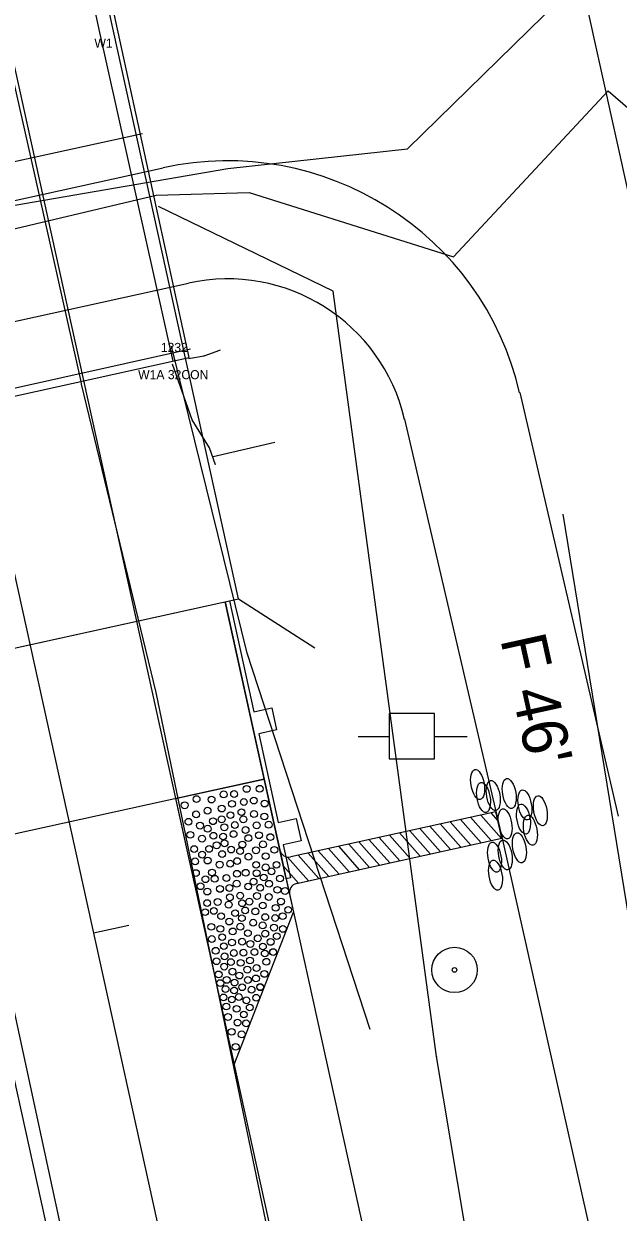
# Model space of a CAD drawing. Extents: x 2519952 to 2531965, y 848341 to 887632.
# Drawn here: x 2529618.1 to 2529683.5, y 858585.6 to 858716.5 of the extents above; entities that cross this region are included whole.
import ezdxf

# ---------------------------------------------------------------- set-up
doc = ezdxf.new("R2010")
doc.units = 0
for name, color, linetype in [('RD_EV_JW', 7, 'Continuous'), ('RD_EX_BldgApp', 7, 'Continuous'), ('RD_EX_BldgApp_txCode', 7, 'Continuous'), ('RD_EX_Bridge', 7, 'Continuous'), ('RD_EX_Conc', 7, 'Continuous'), ('RD_EX_DR_Pipe', 7, 'Continuous'), ('RD_EX_DV_Prop', 7, 'Continuous'), ('RD_EX_DV_PropPin', 7, 'Continuous'), ('RD_EX_GuardRail', 7, 'Continuous'), ('RD_EX_H2O', 7, 'Continuous'), ('RD_EX_Misc', 7, 'Continuous'), ('RD_EX_Road', 7, 'Continuous'), ('RD_EX_RW', 7, 'Continuous'), ('RD_EX_UT', 7, 'Continuous'), ('RD_EX_VEG', 7, 'Continuous'), ('RD_HC_Cl', 7, 'Continuous'), ('RD_HC_Data_Tic', 7, 'Continuous'), ('RD_PD_Bridge', 7, 'Continuous'), ('RD_PD_CstnLmt', 7, 'Continuous'), ('RD_PD_DR_ErosCtrl', 7, 'Continuous'), ('RD_PD_Final_TrvlWay', 7, 'Continuous'), ('RD_PD_GR', 7, 'Continuous'), ('RD_PD_PaveShd', 7, 'Continuous'), ('RD_PD_TX_CstnLmt', 7, 'Continuous'), ('RD_SMD_Locator', 7, 'Continuous')]:
    doc.layers.add(name, color=color, linetype=linetype)

# ---------------------------------------------------------------- blocks, each defined once
blk = doc.blocks.new('TBC1')
at = {"layer": 'RD_PD_GR'}
blk.add_lwpolyline([(12.5, 2.5), (15, 2.5), (15, 0.49), (25, 0.49), (25, 2.5), (27.5, 2.5), (27.5, 0.49), (31.25, 0.49), (31.25, 0), (0, 0), (0, 0.49), (12.5, 0.49)], close=True, dxfattribs=at)

msp = doc.modelspace()

# ---------------------------------------------------------------- linework, layer by layer
at = {"layer": 'RD_EV_JW'}
msp.add_lwpolyline([(2529759.98, 858142.03), (2529725.53, 858301.53), (2529703.12, 858406.98), (2529679.05, 858510.31), (2529663.54, 858602.79), (2529652.18, 858687.08), (2529632.94, 858696.42)], dxfattribs=at)
at = {"layer": 'RD_EX_BldgApp'}
msp.add_lwpolyline([(2529634.56, 858679.39), (2529626.44, 858715.91), (2529618.43, 858753.45)], dxfattribs=at)
at = {"layer": 'RD_EX_Bridge'}
for points in [[(2529590.02, 858669.55), (2529636.31, 858679.78), (2529620.18, 858753.84), (2529573.26, 858743.39), (2529590.02, 858669.55)], [(2529636.26, 858679.68), (2529637.96, 858679.95), (2529639.72, 858680.6)]]:
    msp.add_lwpolyline(points, dxfattribs=at)
at = {"layer": 'RD_EX_Conc'}
msp.add_lwpolyline([(2529639.24, 858667.96), (2529638.57, 858669.83), (2529636.65, 858672.9), (2529634.48, 858679.05)], dxfattribs=at)
at = {"layer": 'RD_EX_DR_Pipe'}
msp.add_line((2529638.96, 858668.87), (2529645.74, 858670.44), dxfattribs=at)
at = {"layer": 'RD_EX_DV_Prop'}
msp.add_line((2529645.27, 858876.67), (2529709.78, 858583.69), dxfattribs=at)
at = {"layer": 'RD_EX_DV_PropPin'}
for radius in [2.5, 0.25]:
    msp.add_circle((2529665.53, 858612.31), radius, dxfattribs=at)
at = {"layer": 'RD_EX_GuardRail'}
msp.add_lwpolyline([(2529656.23, 858605.76), (2529642.72, 858647.21), (2529634.39, 858681.03)], dxfattribs=at)
at = {"layer": 'RD_EX_H2O'}
for points in [[(2529397.93, 858358.29), (2529413.23, 858448.93), (2529442.7, 858493.7), (2529438.88, 858520.23), (2529401.7, 858547.38), (2529416.06, 858566.07), (2529448.17, 858589.63), (2529494.28, 858629), (2529559.84, 858668.84), (2529584.49, 858690.94), (2529640.59, 858700.61), (2529640.59, 858700.61), (2529660.35, 858702.78), (2529705.37, 858746.88)], [(2529642.94, 858697.94), (2529665.42, 858690.87), (2529682.44, 858709.14), (2529705.56, 858689.19), (2529742.91, 858690.73), (2529781.47, 858701.45), (2529793.29, 858675.32)], [(2529607.85, 858533.07), (2529578.79, 858643.5), (2529571.38, 858654.67), (2529585.59, 858686.5), (2529632.68, 858697.65), (2529642.94, 858697.94)]]:
    msp.add_lwpolyline(points, dxfattribs=at)
at = {"layer": 'RD_EX_Misc'}
for p, q in [((2529631.2, 858704.42), (2529584.32, 858694.17)), ((2529589.55, 858670.26), (2529636.46, 858680.73))]:
    msp.add_line(p, q, dxfattribs=at)
at = {"layer": 'RD_EX_Road'}
for p, q in [((2529618.91, 858701.89), (2529613.42, 858726.09)), ((2529624.43, 858677.14), (2529618.91, 858701.89)), ((2529624.49, 858676.83), (2529624.43, 858677.14)), ((2529632.7, 858642.87), (2529624.49, 858676.83)), ((2529653.09, 858544.41), (2529632.7, 858642.87)), ((2529632.11, 858538.25), (2529610.58, 858637.85))]:
    msp.add_line(p, q, dxfattribs=at)
at = {"layer": 'RD_EX_RW'}
msp.add_line((2529645.27, 858876.67), (2529709.78, 858583.69), dxfattribs=at)
at = {"layer": 'RD_EX_UT'}
for p, q in [((2529663.34, 858640.57), (2529658.34, 858640.57)), ((2529658.34, 858640.57), (2529658.34, 858635.57)), ((2529663.34, 858635.57), (2529663.34, 858640.57)), ((2529654.91, 858638.01), (2529658.38, 858638.01)), ((2529663.27, 858638.01), (2529666.91, 858638.01)), ((2529658.34, 858635.57), (2529663.34, 858635.57))]:
    msp.add_line(p, q, dxfattribs=at)
at = {"layer": 'RD_EX_VEG'}
msp.add_lwpolyline([(2529813.86, 858167.91), (2529781.28, 858151.01), (2529740.05, 858363.4), (2529695.45, 858552.11), (2529677.48, 858662.51)], dxfattribs=at)
at = {"layer": 'RD_HC_Cl'}
msp.add_line((2529456.28, 859386.15), (2530012.88, 856858.51), dxfattribs=at)
at = {"layer": 'RD_HC_Data_Tic'}
msp.add_line((2529625.79, 858616.39), (2529629.69, 858617.25), dxfattribs=at)
at = {"layer": 'RD_PD_Bridge'}
for p, q in [((2529595.85, 858643.08), (2529641.75, 858653.18)), ((2529640.28, 858652.86), (2529644.58, 858633.33)), ((2529641.75, 858653.18), (2529650.17, 858647.8)), ((2529644.58, 858633.33), (2529601.61, 858623.87))]:
    msp.add_line(p, q, dxfattribs=at)
for points in [[(2529641.75, 858653.18), (2529613.79, 858780.14)], [(2529595.85, 858643.08), (2529641.75, 858653.18)]]:
    msp.add_lwpolyline(points, dxfattribs=at)
at = {"layer": 'RD_PD_CstnLmt'}
for p, q in [((2529660.04, 858672.97), (2529670.87, 858626.32)), ((2529670.87, 858626.32), (2529692.72, 858528.73))]:
    msp.add_line(p, q, dxfattribs=at)
msp.add_lwpolyline([(2529585.71, 858676.84), (2529636.25, 858687.97)], dxfattribs=at)
msp.add_arc((2529640.55, 858668.44), 20, 13.0724, 102.4185, dxfattribs=at)
at = {"layer": 'RD_PD_DR_ErosCtrl'}
msp.add_line((2529672.7, 858675.91), (2529683.53, 858629.26), dxfattribs=at)
msp.add_lwpolyline([(2529582.92, 858689.54), (2529633.46, 858700.67)], dxfattribs=at)
msp.add_arc((2529640.55, 858668.44), 33, 13.0724, 102.4185, dxfattribs=at)
at = {"layer": 'RD_PD_Final_TrvlWay'}
for p, q in [((2529556.86, 858985.2), (2529831.05, 857740.03)), ((2529533.42, 858980.03), (2529807.61, 857734.87))]:
    msp.add_line(p, q, dxfattribs=at)
at = {"layer": 'RD_PD_GR'}
msp.add_line((2529647, 858622.34), (2529805.6, 857902.1), dxfattribs=at)
at = {"layer": 'RD_PD_PaveShd'}
for p, q in [((2529634.82, 858631.18), (2529644.58, 858633.33)), ((2529644.58, 858633.33), (2529646.52, 858624.54)), ((2529634.82, 858631.18), (2529641.27, 858601.88)), ((2529670.07, 858629.74), (2529647.5, 858624.76)), ((2529668.42, 858629.37), (2529670.69, 858626.8)), ((2529668.42, 858629.37), (2529670.69, 858626.8)), ((2529669.53, 858629.62), (2529670.3, 858628.75)), ((2529670.75, 858626.82), (2529670.07, 858629.74)), ((2529662.83, 858628.14), (2529665.1, 858625.57)), ((2529662.83, 858628.14), (2529665.1, 858625.57)), ((2529663.95, 858628.39), (2529666.22, 858625.82)), ((2529663.95, 858628.39), (2529666.22, 858625.82)), ((2529665.06, 858628.63), (2529667.34, 858626.06)), ((2529665.06, 858628.63), (2529667.34, 858626.06)), ((2529666.18, 858628.88), (2529668.46, 858626.31)), ((2529666.18, 858628.88), (2529668.46, 858626.31)), ((2529667.3, 858629.13), (2529669.57, 858626.56)), ((2529667.3, 858629.13), (2529669.57, 858626.56)), ((2529648.14, 858621.83), (2529670.75, 858626.82)), ((2529656.13, 858626.66), (2529658.4, 858624.09)), ((2529656.13, 858626.66), (2529658.4, 858624.09)), ((2529657.25, 858626.91), (2529659.52, 858624.34)), ((2529657.25, 858626.91), (2529659.52, 858624.34)), ((2529658.36, 858627.15), (2529660.64, 858624.58)), ((2529658.36, 858627.15), (2529660.64, 858624.58)), ((2529659.48, 858627.4), (2529661.75, 858624.83)), ((2529659.48, 858627.4), (2529661.75, 858624.83)), ((2529660.6, 858627.65), (2529662.87, 858625.08)), ((2529660.6, 858627.65), (2529662.87, 858625.08)), ((2529661.71, 858627.89), (2529663.71, 858625.64)), ((2529661.71, 858627.89), (2529663.99, 858625.32)), ((2529650.54, 858625.43), (2529652.82, 858622.86)), ((2529650.54, 858625.43), (2529652.82, 858622.86)), ((2529651.66, 858625.68), (2529653.93, 858623.1)), ((2529652.78, 858625.92), (2529655.05, 858623.35)), ((2529652.78, 858625.92), (2529655.05, 858623.35)), ((2529653.89, 858626.17), (2529656.17, 858623.6)), ((2529653.89, 858626.17), (2529656.17, 858623.6)), ((2529655.01, 858626.41), (2529657.28, 858623.84)), ((2529655.01, 858626.41), (2529657.28, 858623.84)), ((2529646.52, 858624.54), (2529647.16, 858621.61)), ((2529647.15, 858624.74), (2529649.47, 858622.12)), ((2529648.31, 858624.94), (2529650.58, 858622.37)), ((2529648.31, 858624.94), (2529650.58, 858622.37)), ((2529649.43, 858625.18), (2529651.7, 858622.61)), ((2529649.43, 858625.18), (2529651.7, 858622.61)), ((2529646.7, 858623.74), (2529648.35, 858621.87)), ((2529647.16, 858621.61), (2529647.81, 858618.68)), ((2529641.27, 858601.88), (2529647.81, 858618.68))]:
    msp.add_line(p, q, dxfattribs=at)
for centre in [(2529640.12, 858631.65), (2529640.12, 858631.65), (2529641.27, 858631.69), (2529641.27, 858631.69), (2529642.65, 858632.25), (2529642.65, 858632.25), (2529644.09, 858632.27), (2529644.09, 858632.27), (2529644.09, 858632.27), (2529635.83, 858630.45), (2529635.83, 858630.45), (2529637.14, 858631.13), (2529637.14, 858631.13), (2529638.79, 858631.08), (2529638.79, 858631.08), (2529641.04, 858630.61), (2529641.04, 858630.61), (2529642.34, 858630.81), (2529642.34, 858630.81), (2529643.44, 858630.97), (2529643.44, 858630.97), (2529644.63, 858630.64), (2529644.63, 858630.64), (2529637.09, 858629.45), (2529637.09, 858629.45), (2529638.35, 858629.85), (2529638.35, 858629.85), (2529639.9, 858628.9), (2529639.9, 858628.9), (2529639.91, 858630.09), (2529639.91, 858630.09), (2529640.87, 858629.36), (2529640.87, 858629.36), (2529642.08, 858629.69), (2529642.08, 858629.69), (2529642.28, 858628.9), (2529642.28, 858628.9), (2529643.46, 858629.48), (2529643.46, 858629.48), (2529644.6, 858629.21), (2529644.6, 858629.21), (2529636.25, 858628.63), (2529636.25, 858628.63), (2529637.52, 858628.21), (2529637.52, 858628.21), (2529638.37, 858627.87), (2529638.37, 858627.87), (2529638.95, 858628.69), (2529638.95, 858628.69), (2529640.2, 858628.02), (2529640.2, 858628.02), (2529641.35, 858628.27), (2529641.35, 858628.27), (2529642.53, 858627.72), (2529642.53, 858627.72), (2529643.76, 858628.24), (2529643.76, 858628.24), (2529645.08, 858628.31), (2529645.08, 858628.31), (2529636.45, 858627.19), (2529636.45, 858627.19), (2529637.74, 858626.77), (2529637.74, 858626.77), (2529639, 858627.09), (2529639, 858627.09), (2529640.06, 858627.01), (2529641.21, 858627.27), (2529641.21, 858627.27), (2529642.84, 858626.83), (2529642.84, 858626.83), (2529644.01, 858627.15), (2529644.01, 858627.15), (2529645.26, 858626.94), (2529645.26, 858626.94), (2529636.88, 858625.62), (2529636.88, 858625.62), (2529637.75, 858625.01), (2529637.75, 858625.01), (2529638.52, 858625.64), (2529638.52, 858625.64), (2529639.36, 858626.04), (2529639.36, 858626.04), (2529639.95, 858625.07), (2529639.95, 858625.07), (2529640.22, 858626.26), (2529640.22, 858626.26), (2529640.95, 858625.57), (2529640.95, 858625.57), (2529641.93, 858625.4), (2529641.93, 858625.4), (2529642.18, 858626.12), (2529642.18, 858626.12), (2529643.68, 858625.49), (2529643.68, 858625.49), (2529644.45, 858626.14), (2529644.45, 858626.14), (2529645.7, 858625.54), (2529645.7, 858625.54), (2529636.98, 858624.27), (2529636.98, 858624.27), (2529638.36, 858624.36), (2529638.36, 858624.36), (2529639.68, 858623.91), (2529639.68, 858623.91), (2529640.84, 858624.01), (2529640.84, 858624.01), (2529641.61, 858624.3), (2529641.61, 858624.3), (2529642.85, 858624.78), (2529642.85, 858624.78), (2529643.7, 858623.89), (2529643.7, 858623.89), (2529644.74, 858624.84), (2529644.74, 858624.84), (2529645.94, 858623.89), (2529645.94, 858623.89), (2529637.07, 858622.98), (2529637.07, 858622.98), (2529638.84, 858623.04), (2529638.84, 858623.04), (2529640.43, 858622.43), (2529640.43, 858622.43), (2529641.59, 858622.9), (2529641.59, 858622.9), (2529642.55, 858623.01), (2529642.55, 858623.01), (2529643.75, 858622.96), (2529643.75, 858622.96), (2529644.54, 858622.49), (2529644.54, 858622.49), (2529644.74, 858623.61), (2529644.74, 858623.61), (2529645.39, 858623.17), (2529645.39, 858623.17), (2529646.33, 858622.38), (2529646.33, 858622.38), (2529637.58, 858621.53), (2529638.12, 858622.3), (2529638.12, 858622.3), (2529639.14, 858622.35), (2529639.14, 858622.35), (2529639.72, 858621.24), (2529639.72, 858621.24), (2529640.76, 858621.34), (2529640.76, 858621.34), (2529641.55, 858621.81), (2529641.55, 858621.81), (2529642.82, 858621.5), (2529642.82, 858621.5), (2529643.41, 858622.03), (2529643.41, 858622.03), (2529644.14, 858621.36), (2529644.14, 858621.36), (2529645.12, 858621.8), (2529645.12, 858621.8), (2529646.03, 858621.13), (2529646.03, 858621.13), (2529638.32, 858620.94), (2529638.32, 858620.94), (2529639.46, 858619.8), (2529639.46, 858619.8), (2529640.81, 858620.31), (2529640.81, 858620.31), (2529641.94, 858620.49), (2529641.94, 858620.49), (2529642.95, 858619.83), (2529642.95, 858619.83), (2529643.79, 858620.46), (2529643.79, 858620.46), (2529645.09, 858620.35), (2529645.09, 858620.35), (2529646.43, 858619.84), (2529646.43, 858619.84), (2529646.88, 858621.01), (2529646.88, 858621.01), (2529638.08, 858618.67), (2529638.08, 858618.67), (2529638.31, 858619.67), (2529638.31, 858619.67), (2529639.04, 858618.81), (2529639.04, 858618.81), (2529640.68, 858619.5), (2529640.68, 858619.5), (2529641.38, 858618.56), (2529641.38, 858618.56), (2529642.15, 858619.66), (2529642.15, 858619.66), (2529642.49, 858618.86), (2529642.49, 858618.86), (2529643.61, 858618.75), (2529643.61, 858618.75), (2529644.43, 858619.41), (2529644.43, 858619.41), (2529645.85, 858619.15), (2529645.85, 858619.15), (2529647.22, 858618.93), (2529647.22, 858618.93), (2529647.22, 858618.93), (2529639.84, 858618.23), (2529639.84, 858618.23), (2529640.74, 858617.64), (2529640.74, 858617.64), (2529642.13, 858618.01), (2529642.13, 858618.01), (2529643.37, 858617.51), (2529643.37, 858617.51), (2529644.42, 858617.22), (2529644.42, 858617.22), (2529644.7, 858618.13), (2529644.7, 858618.13), (2529645.79, 858618.03), (2529645.79, 858618.03), (2529646.61, 858618.23), (2529646.61, 858618.23), (2529638.76, 858617.06), (2529638.76, 858617.06), (2529639.75, 858616.84), (2529639.75, 858616.84), (2529639.96, 858615.92), (2529639.96, 858615.92), (2529641.12, 858616.55), (2529641.12, 858616.55), (2529641.96, 858617.07), (2529641.96, 858617.07), (2529642.79, 858616.36), (2529642.79, 858616.36), (2529644.7, 858616.3), (2529644.7, 858616.3), (2529645.66, 858616.97), (2529645.66, 858616.97), (2529645.97, 858616.03), (2529645.97, 858616.03), (2529646.64, 858616.83), (2529646.64, 858616.83), (2529638.82, 858615.71), (2529638.82, 858615.71), (2529640.14, 858614.93), (2529640.14, 858614.93), (2529641.04, 858615.33), (2529641.04, 858615.33), (2529642.15, 858615.42), (2529642.15, 858615.42), (2529643.06, 858615.17), (2529643.06, 858615.17), (2529643.88, 858615.79), (2529643.88, 858615.79), (2529644.44, 858614.89), (2529644.44, 858614.89), (2529645.29, 858615.4), (2529645.29, 858615.4), (2529639.25, 858614.42), (2529639.25, 858614.42), (2529639.34, 858613.27), (2529639.34, 858613.27), (2529640.22, 858613.8), (2529640.22, 858613.8), (2529641.24, 858614.17), (2529641.24, 858614.17), (2529642.3, 858614.21), (2529642.3, 858614.21), (2529643.02, 858613.35), (2529643.02, 858613.35), (2529643.51, 858614.27), (2529643.51, 858614.27), (2529644.65, 858614.12), (2529644.65, 858614.12), (2529644.82, 858613.21), (2529644.82, 858613.21), (2529645.56, 858614.27), (2529645.57, 858614.28), (2529640.18, 858612.67), (2529640.18, 858612.67), (2529640.92, 858613.17), (2529640.92, 858613.17), (2529641.09, 858612.12), (2529641.09, 858612.12), (2529641.99, 858613.09), (2529641.99, 858613.09), (2529642.73, 858612.34), (2529642.73, 858612.34), (2529643.74, 858612.52), (2529643.74, 858612.52), (2529639.57, 858611.81), (2529639.57, 858611.81), (2529639.75, 858610.86), (2529639.75, 858610.86), (2529640.46, 858611.21), (2529640.46, 858611.21), (2529641.32, 858610.92), (2529641.32, 858610.92), (2529641.85, 858611.69), (2529641.85, 858611.69), (2529642.79, 858611.2), (2529642.79, 858611.2), (2529643.68, 858611.37), (2529643.68, 858611.37), (2529644.6, 858611.87), (2529644.6, 858611.87), (2529640.1, 858609.28), (2529640.1, 858609.28), (2529640.33, 858610.2), (2529640.33, 858610.2), (2529641.27, 858610.04), (2529641.27, 858610.04), (2529641.79, 858609.32), (2529641.79, 858609.32), (2529642.16, 858610.4), (2529642.16, 858610.4), (2529643.19, 858610.13), (2529643.19, 858610.13), (2529644.14, 858610.4), (2529644.15, 858610.44), (2529640.41, 858608.28), (2529640.41, 858608.28), (2529641.02, 858609.05), (2529641.02, 858609.05), (2529641.55, 858608.02), (2529641.55, 858608.02), (2529642.63, 858608.96), (2529642.63, 858608.96), (2529643, 858608.17), (2529643.71, 858609.24), (2529643.71, 858609.24), (2529640.6, 858607.13), (2529640.6, 858607.13), (2529642.34, 858607.4), (2529642.34, 858607.4), (2529641.01, 858605.49), (2529641.01, 858605.49), (2529641.65, 858606.51), (2529641.65, 858606.51), (2529642.59, 858606.42), (2529642.59, 858606.42), (2529642.11, 858605.21), (2529642.11, 858605.21), (2529641.44, 858603.84)]:
    msp.add_circle(centre, 0.375, dxfattribs=at)
for centre, start, end in [((2529647.28, 858625.73), 192.4185, 282.4481), ((2529648.36, 858620.85), 102.4481, 192.4185)]:
    msp.add_arc(centre, 1, start, end, dxfattribs=at)
for centre in [(2529668.07, 858632.74), (2529668.07, 858632.74), (2529669.79, 858631.52), (2529669.79, 858631.52), (2529671.55, 858631.75), (2529671.55, 858631.75), (2529668.72, 858631.31), (2529668.72, 858631.31), (2529673.27, 858630.49), (2529673.27, 858630.49), (2529673.12, 858628.93), (2529673.12, 858628.93), (2529674.97, 858629.85), (2529674.97, 858629.85), (2529671.1, 858628.4), (2529671.1, 858628.4), (2529673.88, 858627.7), (2529673.88, 858627.7), (2529671.11, 858624.98), (2529671.11, 858624.98), (2529672.67, 858625.76), (2529672.67, 858625.76), (2529669.93, 858624.73), (2529670.04, 858622.75)]:
    msp.add_ellipse(centre, major_axis=(0.29, -1.65), ratio=0.429445, dxfattribs=at)
at = {"layer": 'RD_SMD_Locator'}
for centre in [(2529626.44, 858715.91), (2529682.44, 858709.14), (2529631.2, 858704.42), (2529660.35, 858702.78), (2529618.91, 858701.89), (2529640.59, 858700.61), (2529640.59, 858700.61), (2529632.68, 858697.65), (2529642.94, 858697.94), (2529642.94, 858697.94), (2529632.94, 858696.42), (2529665.42, 858690.87), (2529652.18, 858687.08), (2529634.39, 858681.03), (2529636.46, 858680.73), (2529639.72, 858680.6), (2529634.48, 858679.05), (2529634.56, 858679.39), (2529636.26, 858679.68), (2529636.31, 858679.78), (2529637.96, 858679.95), (2529624.43, 858677.14), (2529624.49, 858676.83), (2529636.65, 858672.9), (2529645.74, 858670.44), (2529638.57, 858669.83), (2529638.96, 858668.87), (2529639.24, 858667.96), (2529677.48, 858662.51), (2529642.72, 858647.21), (2529632.7, 858642.87), (2529662.51, 858621.17), (2529656.23, 858605.76), (2529663.54, 858602.79)]:
    msp.add_circle(centre, 0.001, dxfattribs=at)

# ---------------------------------------------------------------- block references
at = {"layer": 'RD_PD_Bridge', "rotation": -77.58151740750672}
msp.add_blockref('TBC1', (2529640.28, 858652.86), dxfattribs=at)

# ---------------------------------------------------------------- texts
at = {"layer": 'RD_EX_BldgApp_txCode'}
for s, p in [('W1', (2529625.9, 858713.91)), ('1232', (2529633.21, 858680.39)), ('W1A 32CON', (2529630.71, 858677.39))]:
    msp.add_text(s, height=1, dxfattribs=at).set_placement(p)
at = {"layer": 'RD_PD_TX_CstnLmt'}
msp.add_text("F 46'", height=5, rotation=282.4185, dxfattribs=at).set_placement((2529670.55, 858648.75))

doc.saveas('drawing.dxf')
